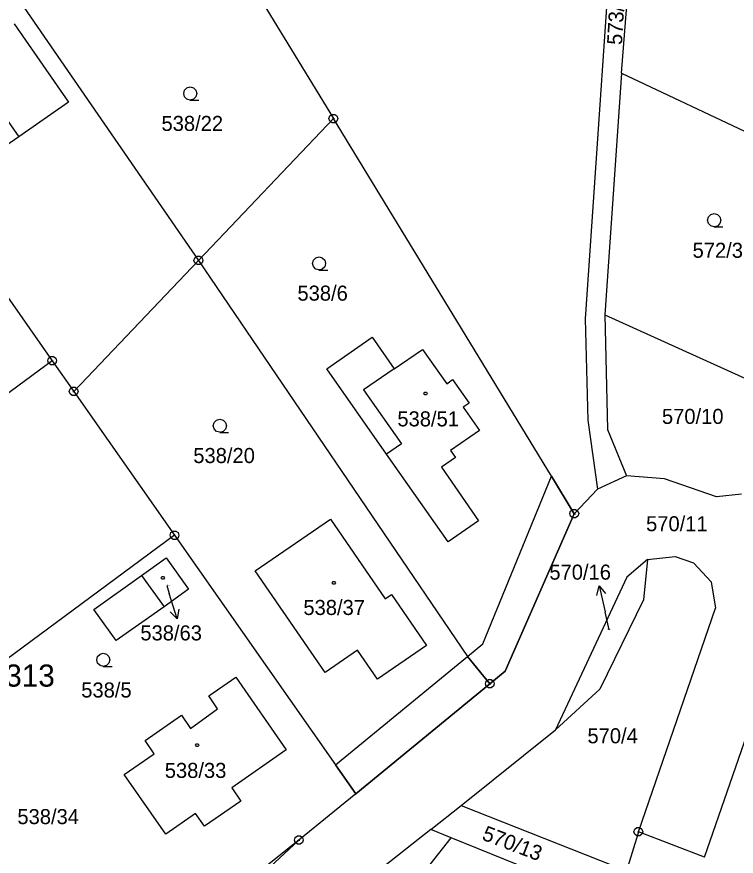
# Model space of a CAD drawing. Extents: x -759060 to -757386, y -1172273 to -1170948.
# Drawn here: x -758328.9 to -758247.7, y -1171652.9 to -1171558.1 of the extents above; entities that cross this region are included whole.
import ezdxf

# ---------------------------------------------------------------- set-up
doc = ezdxf.new("R2010")
doc.units = 0
for name, color, linetype in [('Vrstva 1', 7, 'Continuous'), ('Vrstva 11', 7, 'Continuous'), ('Vrstva 12', 7, 'Continuous'), ('Vrstva 13', 7, 'Continuous'), ('Vrstva 2', 7, 'Continuous'), ('Vrstva 3', 7, 'Continuous'), ('Vrstva 4', 7, 'Continuous'), ('Vrstva 5', 7, 'Continuous'), ('Vrstva 7', 7, 'Continuous'), ('Vrstva 8', 7, 'Continuous')]:
    doc.layers.add(name, color=color, linetype=linetype)

msp = doc.modelspace()

# ---------------------------------------------------------------- linework, layer by layer
at = {"layer": 'Vrstva 1'}
for p, q in [((-758339, -1171541.19), (-758308.43, -1171585.6)), ((-758305.6, -1171549.2), (-758293.19, -1171569.58)), ((-758262.15, -1171554.13), (-758264.77, -1171592.21)), ((-758260.65, -1171564.44), (-758260.06, -1171556.81)), ((-758329.22, -1171558.87), (-758323.09, -1171567.74)), ((-758260.65, -1171564.44), (-758262.54, -1171591.74)), ((-758260.65, -1171564.44), (-758232.92, -1171577.54)), ((-758323.09, -1171567.74), (-758328.72, -1171571.63)), ((-758293.19, -1171569.58), (-758308.43, -1171585.6)), ((-758268.59, -1171609.96), (-758293.19, -1171569.58)), ((-758328.72, -1171571.63), (-758330.19, -1171572.65)), ((-758338.99, -1171576.9), (-758324.94, -1171596.93)), ((-758308.43, -1171585.6), (-758322.51, -1171600.4)), ((-758308.43, -1171585.6), (-758278.06, -1171630.32)), ((-758264.77, -1171592.21), (-758264.47, -1171603.63)), ((-758262.54, -1171591.74), (-758262.25, -1171604.69)), ((-758262.54, -1171591.74), (-758241.88, -1171601.11)), ((-758293.92, -1171597.85), (-758288.82, -1171594.28)), ((-758288.82, -1171594.28), (-758286.33, -1171597.85)), ((-758286.33, -1171597.85), (-758283.12, -1171595.64)), ((-758283.12, -1171595.64), (-758280.39, -1171599.52)), ((-758324.94, -1171596.93), (-758354.81, -1171618.94)), ((-758324.94, -1171596.93), (-758322.51, -1171600.4)), ((-758287.19, -1171607.47), (-758293.92, -1171597.85)), ((-758280.39, -1171599.52), (-758279.74, -1171599.06)), ((-758279.74, -1171599.06), (-758277.87, -1171601.72)), ((-758322.51, -1171600.4), (-758311.13, -1171616.64)), ((-758277.87, -1171601.72), (-758278.53, -1171602.18)), ((-758278.53, -1171602.18), (-758276.69, -1171604.79)), ((-758264.47, -1171603.63), (-758263.38, -1171611.44)), ((-758276.69, -1171604.79), (-758279.97, -1171607.05)), ((-758262.25, -1171604.69), (-758260.12, -1171609.91)), ((-758280.25, -1171617.39), (-758287.19, -1171607.47)), ((-758279.97, -1171607.05), (-758279.42, -1171607.84)), ((-758279.42, -1171607.84), (-758281, -1171608.93)), ((-758281, -1171608.93), (-758276.83, -1171614.99)), ((-758266, -1171614.2), (-758268.59, -1171609.96)), ((-758260.12, -1171609.91), (-758263.38, -1171611.44)), ((-758255.82, -1171610.28), (-758260.12, -1171609.91)), ((-758249.96, -1171612.3), (-758255.82, -1171610.28)), ((-758263.38, -1171611.44), (-758266, -1171614.2)), ((-758247.12, -1171611.98), (-758249.96, -1171612.3)), ((-758302.04, -1171620.66), (-758293.52, -1171614.82)), ((-758293.52, -1171614.82), (-758287.35, -1171623.81)), ((-758276.83, -1171614.99), (-758280.25, -1171617.39)), ((-758273.8, -1171632), (-758266, -1171614.2)), ((-758311.13, -1171616.64), (-758341.44, -1171639.04)), ((-758311.13, -1171616.64), (-758292.96, -1171642.55)), ((-758314.86, -1171621.17), (-758312.09, -1171619.18)), ((-758312.09, -1171619.18), (-758309.54, -1171622.74)), ((-758257.72, -1171619.39), (-758260.08, -1171621.35)), ((-758257.72, -1171619.39), (-758258.19, -1171623.91)), ((-758257.72, -1171619.39), (-758254.61, -1171619.03)), ((-758254.61, -1171619.03), (-758252.55, -1171619.74)), ((-758252.55, -1171619.74), (-758250.53, -1171621.89)), ((-758294.14, -1171632.13), (-758302.04, -1171620.66)), ((-758320.25, -1171625.03), (-758314.86, -1171621.17)), ((-758260.08, -1171621.35), (-758268.12, -1171638.6)), ((-758250.53, -1171621.89), (-758250.05, -1171624.85)), ((-758309.54, -1171622.74), (-758312.32, -1171624.7)), ((-758287.35, -1171623.81), (-758286.65, -1171623.34)), ((-758286.65, -1171623.34), (-758282.7, -1171629.1)), ((-758258.19, -1171623.91), (-758263.1, -1171634.01)), ((-758317.72, -1171628.52), (-758320.25, -1171625.03)), ((-758312.32, -1171624.7), (-758317.72, -1171628.52)), ((-758258.76, -1171650.13), (-758250.05, -1171624.85)), ((-758282.7, -1171629.1), (-758288.2, -1171632.88)), ((-758290.46, -1171629.6), (-758294.14, -1171632.13)), ((-758288.2, -1171632.88), (-758290.46, -1171629.6)), ((-758278.06, -1171630.32), (-758275.53, -1171633.41)), ((-758275.53, -1171633.41), (-758273.8, -1171632)), ((-758307.26, -1171634.77), (-758304.22, -1171632.65)), ((-758304.22, -1171632.65), (-758298.51, -1171640.87)), ((-758290.67, -1171645.82), (-758275.53, -1171633.41)), ((-758263.1, -1171634.01), (-758268.12, -1171638.6)), ((-758306.27, -1171636.25), (-758307.26, -1171634.77)), ((-758251.29, -1171652.99), (-758245.38, -1171635.86)), ((-758309.33, -1171638.45), (-758306.27, -1171636.25)), ((-758314.46, -1171639.83), (-758310.36, -1171636.96)), ((-758310.36, -1171636.96), (-758309.33, -1171638.45)), ((-758278.78, -1171647.14), (-758268.12, -1171638.6)), ((-758313.44, -1171641.31), (-758314.46, -1171639.83)), ((-758316.8, -1171643.66), (-758313.44, -1171641.31)), ((-758298.51, -1171640.87), (-758304.66, -1171645.16)), ((-758292.96, -1171642.55), (-758290.67, -1171645.82)), ((-758312.11, -1171650.41), (-758316.8, -1171643.66)), ((-758304.66, -1171645.16), (-758303.64, -1171646.66)), ((-758290.67, -1171645.82), (-758297.09, -1171651.07)), ((-758303.64, -1171646.66), (-758307.73, -1171649.49)), ((-758282.2, -1171649.88), (-758278.78, -1171647.14)), ((-758278.78, -1171647.14), (-758260.11, -1171654.52)), ((-758308.75, -1171648.07), (-758312.11, -1171650.41)), ((-758307.73, -1171649.49), (-758308.75, -1171648.07)), ((-758282.2, -1171649.88), (-758301.52, -1171665.08)), ((-758279.89, -1171650.82), (-758282.2, -1171649.88)), ((-758258.76, -1171650.13), (-758258.84, -1171650.38)), ((-758251.29, -1171652.99), (-758258.76, -1171650.13)), ((-758297.09, -1171651.07), (-758310.57, -1171661.8)), ((-758297.09, -1171651.07), (-758304.6, -1171658)), ((-758270.97, -1171654.43), (-758279.89, -1171650.82)), ((-758258.84, -1171650.38), (-758260.11, -1171654.52))]:
    msp.add_line(p, q, dxfattribs=at)
at = {"layer": 'Vrstva 12'}
for p, q in [((-758329.22, -1171558.87), (-758323.09, -1171567.74)), ((-758332.28, -1171566.53), (-758328.72, -1171571.63)), ((-758323.09, -1171567.74), (-758328.72, -1171571.63)), ((-758286.33, -1171597.85), (-758283.12, -1171595.64)), ((-758283.12, -1171595.64), (-758280.39, -1171599.52)), ((-758286.33, -1171597.85), (-758289.78, -1171600.22)), ((-758280.39, -1171599.52), (-758279.74, -1171599.06)), ((-758279.74, -1171599.06), (-758277.87, -1171601.72)), ((-758289.78, -1171600.22), (-758285.52, -1171606.3)), ((-758277.87, -1171601.72), (-758278.53, -1171602.18)), ((-758278.53, -1171602.18), (-758276.69, -1171604.79)), ((-758276.69, -1171604.79), (-758279.97, -1171607.05)), ((-758285.52, -1171606.3), (-758287.19, -1171607.47)), ((-758280.25, -1171617.39), (-758287.19, -1171607.47)), ((-758279.97, -1171607.05), (-758279.42, -1171607.84)), ((-758279.42, -1171607.84), (-758281, -1171608.93)), ((-758281, -1171608.93), (-758276.83, -1171614.99)), ((-758302.04, -1171620.66), (-758293.52, -1171614.82)), ((-758293.52, -1171614.82), (-758287.35, -1171623.81)), ((-758276.83, -1171614.99), (-758280.25, -1171617.39)), ((-758314.86, -1171621.17), (-758312.09, -1171619.18)), ((-758312.09, -1171619.18), (-758309.54, -1171622.74)), ((-758294.14, -1171632.13), (-758302.04, -1171620.66)), ((-758314.86, -1171621.17), (-758312.32, -1171624.7)), ((-758309.54, -1171622.74), (-758312.32, -1171624.7)), ((-758287.35, -1171623.81), (-758286.65, -1171623.34)), ((-758286.65, -1171623.34), (-758282.7, -1171629.1)), ((-758282.7, -1171629.1), (-758288.2, -1171632.88)), ((-758290.46, -1171629.6), (-758294.14, -1171632.13)), ((-758288.2, -1171632.88), (-758290.46, -1171629.6)), ((-758307.26, -1171634.77), (-758304.22, -1171632.65)), ((-758304.22, -1171632.65), (-758298.51, -1171640.87)), ((-758306.27, -1171636.25), (-758307.26, -1171634.77)), ((-758309.33, -1171638.45), (-758306.27, -1171636.25)), ((-758314.46, -1171639.83), (-758310.36, -1171636.96)), ((-758310.36, -1171636.96), (-758309.33, -1171638.45)), ((-758313.44, -1171641.31), (-758314.46, -1171639.83)), ((-758316.8, -1171643.66), (-758313.44, -1171641.31)), ((-758298.51, -1171640.87), (-758304.66, -1171645.16)), ((-758312.11, -1171650.41), (-758316.8, -1171643.66)), ((-758304.66, -1171645.16), (-758303.64, -1171646.66)), ((-758303.64, -1171646.66), (-758307.73, -1171649.49)), ((-758308.75, -1171648.07), (-758312.11, -1171650.41)), ((-758307.73, -1171649.49), (-758308.75, -1171648.07))]:
    msp.add_line(p, q, dxfattribs=at)
at = {"layer": 'Vrstva 13'}
for p, q in [((-758276.34, -1171628.9), (-758268.59, -1171609.96)), ((-758268.59, -1171609.96), (-758266, -1171614.2)), ((-758266, -1171614.2), (-758273.8, -1171632)), ((-758278.06, -1171630.32), (-758276.34, -1171628.9)), ((-758292.96, -1171642.55), (-758278.06, -1171630.32)), ((-758278.06, -1171630.32), (-758275.53, -1171633.41)), ((-758275.53, -1171633.41), (-758278.06, -1171630.32)), ((-758273.8, -1171632), (-758275.53, -1171633.41)), ((-758275.53, -1171633.41), (-758290.67, -1171645.82)), ((-758290.67, -1171645.82), (-758292.96, -1171642.55))]:
    msp.add_line(p, q, dxfattribs=at)
at = {"layer": 'Vrstva 3'}
for points in [[(-758309.35, -1171567.48), (-758309.73, -1171567.38), (-758310, -1171567.11), (-758310.1, -1171566.74), (-758310, -1171566.37), (-758309.73, -1171566.1), (-758309.36, -1171566), (-758308.99, -1171566.1), (-758308.72, -1171566.37), (-758308.62, -1171566.75), (-758308.72, -1171567.13), (-758308.99, -1171567.4), (-758309.37, -1171567.5), (-758308.37, -1171567.5)], [(-758250.2, -1171581.79), (-758250.58, -1171581.69), (-758250.85, -1171581.42), (-758250.95, -1171581.05), (-758250.85, -1171580.68), (-758250.58, -1171580.41), (-758250.21, -1171580.31), (-758249.84, -1171580.41), (-758249.57, -1171580.68), (-758249.47, -1171581.06), (-758249.57, -1171581.44), (-758249.84, -1171581.71), (-758250.22, -1171581.81), (-758249.22, -1171581.81)], [(-758294.81, -1171586.67), (-758295.19, -1171586.57), (-758295.46, -1171586.3), (-758295.56, -1171585.93), (-758295.46, -1171585.56), (-758295.19, -1171585.29), (-758294.82, -1171585.19), (-758294.45, -1171585.29), (-758294.18, -1171585.56), (-758294.08, -1171585.94), (-758294.18, -1171586.32), (-758294.45, -1171586.59), (-758294.83, -1171586.69), (-758293.83, -1171586.69)], [(-758306.01, -1171605), (-758306.39, -1171604.9), (-758306.66, -1171604.63), (-758306.76, -1171604.26), (-758306.66, -1171603.89), (-758306.39, -1171603.62), (-758306.02, -1171603.52), (-758305.65, -1171603.62), (-758305.38, -1171603.89), (-758305.28, -1171604.27), (-758305.38, -1171604.65), (-758305.65, -1171604.92), (-758306.03, -1171605.02), (-758305.03, -1171605.02)], [(-758319.16, -1171631.44), (-758319.54, -1171631.34), (-758319.81, -1171631.07), (-758319.91, -1171630.7), (-758319.81, -1171630.33), (-758319.54, -1171630.06), (-758319.17, -1171629.96), (-758318.8, -1171630.06), (-758318.53, -1171630.33), (-758318.43, -1171630.71), (-758318.53, -1171631.09), (-758318.8, -1171631.36), (-758319.18, -1171631.46), (-758318.18, -1171631.46)]]:
    msp.add_lwpolyline(points, dxfattribs=at)
at = {"layer": 'Vrstva 4'}
for p, q in [((-758332.28, -1171566.53), (-758328.72, -1171571.63)), ((-758286.33, -1171597.85), (-758289.78, -1171600.22)), ((-758289.78, -1171600.22), (-758285.52, -1171606.3)), ((-758285.52, -1171606.3), (-758287.19, -1171607.47)), ((-758314.86, -1171621.17), (-758312.32, -1171624.7)), ((-758282.27, -1171653.8), (-758279.89, -1171650.82))]:
    msp.add_line(p, q, dxfattribs=at)
at = {"layer": 'Vrstva 5'}
for points in [[(-758282.7, -1171600.47), (-758282.61, -1171600.62), (-758282.7, -1171600.77), (-758282.88, -1171600.77), (-758282.97, -1171600.62), (-758282.88, -1171600.47)], [(-758312.37, -1171621.31), (-758312.28, -1171621.46), (-758312.37, -1171621.61), (-758312.55, -1171621.61), (-758312.64, -1171621.46), (-758312.55, -1171621.31)], [(-758293.06, -1171621.85), (-758292.97, -1171622), (-758293.06, -1171622.15), (-758293.24, -1171622.15), (-758293.33, -1171622), (-758293.24, -1171621.85)], [(-758308.48, -1171640.2), (-758308.39, -1171640.35), (-758308.48, -1171640.5), (-758308.66, -1171640.5), (-758308.75, -1171640.35), (-758308.66, -1171640.2)]]:
    msp.add_lwpolyline(points, close=True, dxfattribs=at)
at = {"layer": 'Vrstva 7'}
for p, q in [((-758311.99, -1171622.32), (-758311.72, -1171623.22)), ((-758263.172, -1171622.362), (-758262.52, -1171625.29)), ((-758310.838, -1171626.087), (-758311.72, -1171623.22)), ((-758262.07, -1171627.3), (-758262.52, -1171625.29))]:
    msp.add_line(p, q, dxfattribs=at)
for points in [[(-758263.443, -1171623.446), (-758263.172, -1171622.362), (-758262.466, -1171623.229)], [(-758310.654, -1171624.985), (-758310.838, -1171626.087), (-758311.61, -1171625.279)]]:
    msp.add_lwpolyline(points, dxfattribs=at)
at = {"layer": 'Vrstva 8'}
for p, q in [((-758293.31, -1171569.58), (-758293.07, -1171569.58)), ((-758308.55, -1171585.6), (-758308.31, -1171585.6)), ((-758325.06, -1171596.93), (-758324.82, -1171596.93)), ((-758322.63, -1171600.4), (-758322.39, -1171600.4)), ((-758266.12, -1171614.2), (-758265.88, -1171614.2)), ((-758311.25, -1171616.64), (-758311.01, -1171616.64)), ((-758275.65, -1171633.41), (-758275.41, -1171633.41)), ((-758258.88, -1171650.13), (-758258.64, -1171650.13)), ((-758297.21, -1171651.07), (-758296.97, -1171651.07))]:
    msp.add_line(p, q, dxfattribs=at)
for points in [[(-758293.04, -1171569.1), (-758292.79, -1171569.28), (-758292.69, -1171569.57), (-758292.79, -1171569.86), (-758293.04, -1171570.04), (-758293.35, -1171570.04), (-758293.6, -1171569.86), (-758293.7, -1171569.57), (-758293.6, -1171569.28), (-758293.35, -1171569.1)], [(-758308.28, -1171585.12), (-758308.03, -1171585.3), (-758307.93, -1171585.59), (-758308.03, -1171585.88), (-758308.28, -1171586.06), (-758308.59, -1171586.06), (-758308.84, -1171585.88), (-758308.94, -1171585.59), (-758308.84, -1171585.3), (-758308.59, -1171585.12)], [(-758324.79, -1171596.45), (-758324.54, -1171596.63), (-758324.44, -1171596.92), (-758324.54, -1171597.21), (-758324.79, -1171597.39), (-758325.1, -1171597.39), (-758325.35, -1171597.21), (-758325.45, -1171596.92), (-758325.35, -1171596.63), (-758325.1, -1171596.45)], [(-758322.36, -1171599.92), (-758322.11, -1171600.1), (-758322.01, -1171600.39), (-758322.11, -1171600.68), (-758322.36, -1171600.86), (-758322.67, -1171600.86), (-758322.92, -1171600.68), (-758323.02, -1171600.39), (-758322.92, -1171600.1), (-758322.67, -1171599.92)], [(-758265.85, -1171613.72), (-758265.6, -1171613.9), (-758265.5, -1171614.19), (-758265.6, -1171614.48), (-758265.85, -1171614.66), (-758266.16, -1171614.66), (-758266.41, -1171614.48), (-758266.51, -1171614.19), (-758266.41, -1171613.9), (-758266.16, -1171613.72)], [(-758310.98, -1171616.16), (-758310.73, -1171616.34), (-758310.63, -1171616.63), (-758310.73, -1171616.92), (-758310.98, -1171617.1), (-758311.29, -1171617.1), (-758311.54, -1171616.92), (-758311.64, -1171616.63), (-758311.54, -1171616.34), (-758311.29, -1171616.16)], [(-758275.38, -1171632.93), (-758275.13, -1171633.11), (-758275.03, -1171633.4), (-758275.13, -1171633.69), (-758275.38, -1171633.87), (-758275.69, -1171633.87), (-758275.94, -1171633.69), (-758276.04, -1171633.4), (-758275.94, -1171633.11), (-758275.69, -1171632.93)], [(-758258.61, -1171649.65), (-758258.36, -1171649.83), (-758258.26, -1171650.12), (-758258.36, -1171650.41), (-758258.61, -1171650.59), (-758258.92, -1171650.59), (-758259.17, -1171650.41), (-758259.27, -1171650.12), (-758259.17, -1171649.83), (-758258.92, -1171649.65)], [(-758296.94, -1171650.59), (-758296.69, -1171650.77), (-758296.59, -1171651.06), (-758296.69, -1171651.35), (-758296.94, -1171651.53), (-758297.25, -1171651.53), (-758297.5, -1171651.35), (-758297.6, -1171651.06), (-758297.5, -1171650.77), (-758297.25, -1171650.59)]]:
    msp.add_lwpolyline(points, close=True, dxfattribs=at)

# ---------------------------------------------------------------- texts
at = {"layer": 'Vrstva 11'}
msp.add_text('55313', height=2.5, dxfattribs=at).set_placement((-758333.952, -1171633.73))
at = {"layer": 'Vrstva 2'}
for s, rotation, p in [('573/1', 86.68851, (-758260.616, -1171561.293)), ('570/13', 339.07642, (-758276.528, -1171650.975))]:
    msp.add_text(s, height=1.7, rotation=rotation, dxfattribs=at).set_placement(p)
for s, height, p in [('538/22', 1.7, (-758312.603, -1171570.97)), ('572/3', 1.7, (-758252.643, -1171585.3)), ('538/6', 1.7, (-758297.253, -1171590.14)), ('538/51', 1.7, (-758285.973, -1171604.34)), ('570/10', 1.7, (-758256.103, -1171604.06)), ('538/20', 1.7, (-758309.013, -1171608.48)), ('570/11', 1.7, (-758257.893, -1171616.18)), ('538/63', 0.1, (-758311.976, -1171622.32)), ('538/37', 1.7, (-758296.583, -1171625.64)), ('570/16', 0.1, (-758262.294, -1171627.3)), ('538/5', 1.7, (-758321.663, -1171634.96)), ('570/4', 1.7, (-758264.513, -1171640.13)), ('538/33', 1.7, (-758312.233, -1171644.04))]:
    msp.add_text(s, height=height, dxfattribs=at).set_placement(p)
at = {"layer": 'Vrstva 7'}
for s, p in [('570/16', (-758268.814, -1171621.65)), ('538/63', (-758314.99, -1171628.51)), ('538/34', (-758328.873, -1171649.26))]:
    msp.add_text(s, height=1.7, dxfattribs=at).set_placement(p)

doc.saveas('drawing.dxf')
